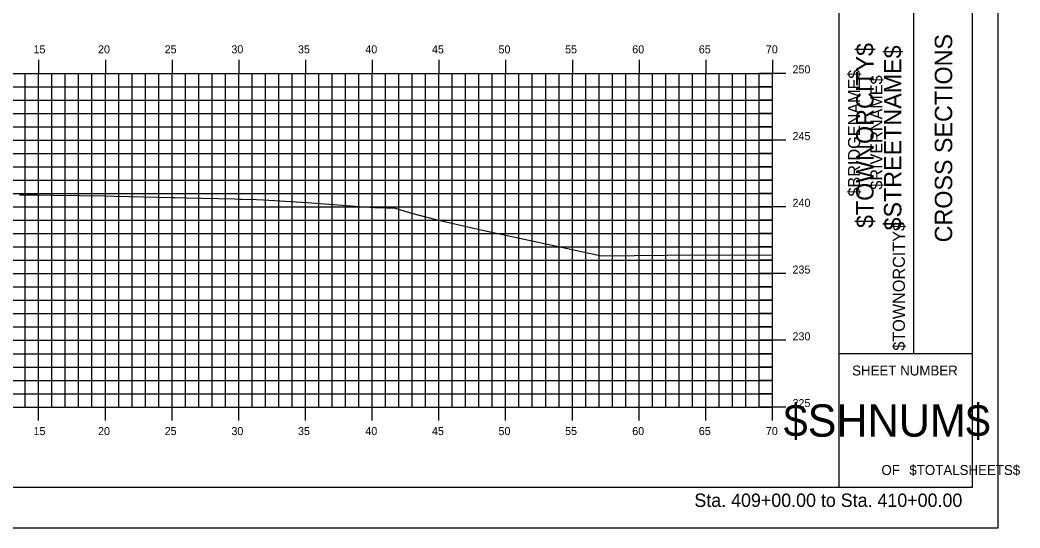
# Model space of a CAD drawing. Extents: x 1168600 to 1177589, y 610178 to 611246.
# Drawn here: x 1172094.4 to 1172169.3, y 610900.5 to 610938.6 of the extents above; entities that cross this region are included whole.
import ezdxf

# ---------------------------------------------------------------- set-up
doc = ezdxf.new("R2010")
doc.units = 0
for name, color, linetype in [('_Construction', 7, 'Continuous'), ('_Station Equation', 7, 'Continuous'), ('H_V ANNOTATION', 7, 'Continuous'), ('MAJOR', 7, 'Continuous'), ('MINOR', 7, 'Continuous')]:
    doc.layers.add(name, color=color, linetype=linetype)

msp = doc.modelspace()

# ---------------------------------------------------------------- linework, layer by layer
at = {"layer": '_Construction'}
for p, q in [((1172155.802, 610903.599), (1172155.802, 611008.599)), ((1172165.802, 610903.599), (1172165.802, 611008.599)), ((1172161.393, 610913.599), (1172161.393, 610948.599)), ((1172155.802, 610913.599), (1172165.802, 610913.599)), ((1172005.802, 610903.596), (1172165.802, 610903.596))]:
    msp.add_line(p, q, dxfattribs=at)
msp.add_lwpolyline([(1171997.708, 610900.537), (1172167.708, 610900.537), (1172167.708, 611010.537), (1171997.708, 611010.537)], close=True, dxfattribs=at)
at = {"layer": '_Station Equation'}
for points in [[(1172094.362, 610925.501), (1172095.806, 610925.484), (1172096.953, 610925.467), (1172100.839, 610925.412), (1172101.465, 610925.398), (1172105.872, 610925.302), (1172105.977, 610925.3), (1172106.887, 610925.277), (1172110.49, 610925.188), (1172110.906, 610925.178), (1172111.02, 610925.175), (1172112.14, 610925.145), (1172112.644, 610925.117), (1172115.939, 610924.929), (1172119.518, 610924.653), (1172120.972, 610924.542), (1172121.792, 610924.526), (1172122.444, 610924.514), (1172122.921, 610924.375), (1172123.848, 610924.104), (1172125.47, 610923.667), (1172128.721, 610922.918), (1172137.993, 610920.924), (1172145.385, 610921.011), (1172150.802, 610920.97)], [(1172094.363, 610925.501), (1172095.806, 610925.484), (1172096.952, 610925.467), (1172100.839, 610925.412), (1172101.465, 610925.398), (1172105.872, 610925.302), (1172105.977, 610925.3), (1172106.88, 610925.277), (1172110.489, 610925.188), (1172110.906, 610925.178), (1172111.02, 610925.175), (1172112.14, 610925.145), (1172112.645, 610925.117), (1172115.939, 610924.929), (1172119.517, 610924.653), (1172120.972, 610924.542), (1172121.792, 610924.526), (1172122.444, 610924.514), (1172122.921, 610924.375), (1172123.848, 610924.104), (1172125.47, 610923.667), (1172128.721, 610922.919), (1172137.993, 610920.924), (1172145.384, 610921.011), (1172150.802, 610920.97)]]:
    msp.add_lwpolyline(points, dxfattribs=at)
at = {"layer": 'MAJOR'}
for p, q in [((1172095.802, 610935.598), (1172095.802, 610934.596)), ((1172100.802, 610935.598), (1172100.802, 610934.596)), ((1172105.802, 610935.598), (1172105.802, 610934.596)), ((1172110.802, 610935.598), (1172110.802, 610934.596)), ((1172115.802, 610935.598), (1172115.802, 610934.596)), ((1172120.802, 610935.598), (1172120.802, 610934.596)), ((1172125.802, 610935.598), (1172125.802, 610934.596)), ((1172130.802, 610935.598), (1172130.802, 610934.596)), ((1172135.802, 610935.598), (1172135.802, 610934.596)), ((1172140.802, 610935.598), (1172140.802, 610934.596)), ((1172145.802, 610935.598), (1172145.802, 610934.596)), ((1172150.802, 610935.598), (1172150.802, 610934.596)), ((1172010.802, 610934.596), (1172150.802, 610934.596)), ((1172010.802, 610934.596), (1172150.802, 610934.596)), ((1172095.802, 610909.596), (1172095.802, 610934.596)), ((1172100.802, 610909.596), (1172100.802, 610934.596)), ((1172105.802, 610909.596), (1172105.802, 610934.596)), ((1172110.802, 610909.596), (1172110.802, 610934.596)), ((1172115.802, 610909.596), (1172115.802, 610934.596)), ((1172120.802, 610909.596), (1172120.802, 610934.596)), ((1172125.802, 610909.596), (1172125.802, 610934.596)), ((1172130.802, 610909.596), (1172130.802, 610934.596)), ((1172135.802, 610909.596), (1172135.802, 610934.596)), ((1172140.802, 610909.596), (1172140.802, 610934.596)), ((1172145.802, 610909.596), (1172145.802, 610934.596)), ((1172151.804, 610934.596), (1172149.8, 610934.596)), ((1172150.802, 610909.596), (1172150.802, 610934.596)), ((1172150.802, 610909.596), (1172150.802, 610934.596)), ((1172010.802, 610929.596), (1172150.802, 610929.596)), ((1172151.804, 610929.596), (1172149.8, 610929.596)), ((1172010.802, 610924.596), (1172150.802, 610924.596)), ((1172151.804, 610924.596), (1172149.8, 610924.596)), ((1172010.802, 610919.596), (1172150.802, 610919.596)), ((1172151.804, 610919.596), (1172149.8, 610919.596)), ((1172010.802, 610914.596), (1172150.802, 610914.596)), ((1172151.804, 610914.596), (1172149.8, 610914.596)), ((1172010.802, 610909.596), (1172150.802, 610909.596)), ((1172010.802, 610909.596), (1172150.802, 610909.596)), ((1172095.802, 610908.594), (1172095.802, 610909.596)), ((1172100.802, 610908.594), (1172100.802, 610909.596)), ((1172105.802, 610908.594), (1172105.802, 610909.596)), ((1172110.802, 610908.594), (1172110.802, 610909.596)), ((1172115.802, 610908.594), (1172115.802, 610909.596)), ((1172120.802, 610908.594), (1172120.802, 610909.596)), ((1172125.802, 610908.594), (1172125.802, 610909.596)), ((1172130.802, 610908.594), (1172130.802, 610909.596)), ((1172135.802, 610908.594), (1172135.802, 610909.596)), ((1172140.802, 610908.594), (1172140.802, 610909.596)), ((1172145.802, 610908.594), (1172145.802, 610909.596)), ((1172151.804, 610909.596), (1172149.8, 610909.596)), ((1172150.802, 610908.594), (1172150.802, 610909.596))]:
    msp.add_line(p, q, dxfattribs=at)
at = {"layer": 'MINOR'}
for p, q in [((1172094.802, 610909.596), (1172094.802, 610934.596)), ((1172096.802, 610909.596), (1172096.802, 610934.596)), ((1172097.802, 610909.596), (1172097.802, 610934.596)), ((1172098.802, 610909.596), (1172098.802, 610934.596)), ((1172099.802, 610909.596), (1172099.802, 610934.596)), ((1172101.802, 610909.596), (1172101.802, 610934.596)), ((1172102.802, 610909.596), (1172102.802, 610934.596)), ((1172103.802, 610909.596), (1172103.802, 610934.596)), ((1172104.802, 610909.596), (1172104.802, 610934.596)), ((1172106.802, 610909.596), (1172106.802, 610934.596)), ((1172107.802, 610909.596), (1172107.802, 610934.596)), ((1172108.802, 610909.596), (1172108.802, 610934.596)), ((1172109.802, 610909.596), (1172109.802, 610934.596)), ((1172111.802, 610909.596), (1172111.802, 610934.596)), ((1172112.802, 610909.596), (1172112.802, 610934.596)), ((1172113.802, 610909.596), (1172113.802, 610934.596)), ((1172114.802, 610909.596), (1172114.802, 610934.596)), ((1172116.802, 610909.596), (1172116.802, 610934.596)), ((1172117.802, 610909.596), (1172117.802, 610934.596)), ((1172118.802, 610909.596), (1172118.802, 610934.596)), ((1172119.802, 610909.596), (1172119.802, 610934.596)), ((1172121.802, 610909.596), (1172121.802, 610934.596)), ((1172122.802, 610909.596), (1172122.802, 610934.596)), ((1172123.802, 610909.596), (1172123.802, 610934.596)), ((1172124.802, 610909.596), (1172124.802, 610934.596)), ((1172126.802, 610909.596), (1172126.802, 610934.596)), ((1172127.802, 610909.596), (1172127.802, 610934.596)), ((1172128.802, 610909.596), (1172128.802, 610934.596)), ((1172129.802, 610909.596), (1172129.802, 610934.596)), ((1172131.802, 610909.596), (1172131.802, 610934.596)), ((1172132.802, 610909.596), (1172132.802, 610934.596)), ((1172133.802, 610909.596), (1172133.802, 610934.596)), ((1172134.802, 610909.596), (1172134.802, 610934.596)), ((1172136.802, 610909.596), (1172136.802, 610934.596)), ((1172137.802, 610909.596), (1172137.802, 610934.596)), ((1172138.802, 610909.596), (1172138.802, 610934.596)), ((1172139.802, 610909.596), (1172139.802, 610934.596)), ((1172141.802, 610909.596), (1172141.802, 610934.596)), ((1172142.802, 610909.596), (1172142.802, 610934.596)), ((1172143.802, 610909.596), (1172143.802, 610934.596)), ((1172144.802, 610909.596), (1172144.802, 610934.596)), ((1172146.802, 610909.596), (1172146.802, 610934.596)), ((1172147.802, 610909.596), (1172147.802, 610934.596)), ((1172148.802, 610909.596), (1172148.802, 610934.596)), ((1172149.802, 610909.596), (1172149.802, 610934.596)), ((1172010.802, 610933.596), (1172150.802, 610933.596)), ((1172150.802, 610933.596), (1172149.8, 610933.596)), ((1172010.802, 610932.596), (1172150.802, 610932.596)), ((1172150.802, 610932.596), (1172149.8, 610932.596)), ((1172010.802, 610931.596), (1172150.802, 610931.596)), ((1172150.802, 610931.596), (1172149.8, 610931.596)), ((1172010.802, 610930.596), (1172150.802, 610930.596)), ((1172150.802, 610930.596), (1172149.8, 610930.596)), ((1172010.802, 610928.596), (1172150.802, 610928.596)), ((1172150.802, 610928.596), (1172149.8, 610928.596)), ((1172010.802, 610927.596), (1172150.802, 610927.596)), ((1172150.802, 610927.596), (1172149.8, 610927.596)), ((1172010.802, 610926.596), (1172150.802, 610926.596)), ((1172150.802, 610926.596), (1172149.8, 610926.596)), ((1172010.802, 610925.596), (1172150.802, 610925.596)), ((1172150.802, 610925.596), (1172149.8, 610925.596)), ((1172010.802, 610923.596), (1172150.802, 610923.596)), ((1172150.802, 610923.596), (1172149.8, 610923.596)), ((1172010.802, 610922.596), (1172150.802, 610922.596)), ((1172150.802, 610922.596), (1172149.8, 610922.596)), ((1172010.802, 610921.596), (1172150.802, 610921.596)), ((1172150.802, 610921.596), (1172149.8, 610921.596)), ((1172010.802, 610920.596), (1172150.802, 610920.596)), ((1172150.802, 610920.596), (1172149.8, 610920.596)), ((1172010.802, 610918.596), (1172150.802, 610918.596)), ((1172150.802, 610918.596), (1172149.8, 610918.596)), ((1172010.802, 610917.596), (1172150.802, 610917.596)), ((1172150.802, 610917.596), (1172149.8, 610917.596)), ((1172010.802, 610916.596), (1172150.802, 610916.596)), ((1172150.802, 610916.596), (1172149.8, 610916.596)), ((1172010.802, 610915.596), (1172150.802, 610915.596)), ((1172150.802, 610915.596), (1172149.8, 610915.596)), ((1172010.802, 610913.596), (1172150.802, 610913.596)), ((1172150.802, 610913.596), (1172149.8, 610913.596)), ((1172010.802, 610912.596), (1172150.802, 610912.596)), ((1172150.802, 610912.596), (1172149.8, 610912.596)), ((1172010.802, 610911.596), (1172150.802, 610911.596)), ((1172150.802, 610911.596), (1172149.8, 610911.596)), ((1172010.802, 610910.596), (1172150.802, 610910.596)), ((1172150.802, 610910.596), (1172149.8, 610910.596))]:
    msp.add_line(p, q, dxfattribs=at)

# ---------------------------------------------------------------- texts
at = {"layer": '_Construction'}
for s, height, rotation, p in [('CROSS SECTIONS', 1.30428, 90, (1172164.267, 610921.938)), ('$TOWNORCITY$', 1.30428, 90, (1172158.374, 610923.007)), ('$STREETNAME$', 1.30428, 90, (1172160.461, 610922.827)), ('$BRIDGENAME$', 0.90716, 90, (1172157.368, 610925.367)), ('$RIVERNAME$', 0.90716, 90, (1172159.045, 610925.882)), ('$TOWNORCITY$', 0.90716, 90, (1172160.722, 610913.82)), ('SHEET NUMBER', 0.74527, 360, (1172156.767, 610911.963)), ('$SHNUM$', 2.4194, 360, (1172151.635, 610907.379)), ('OF', 0.7453, 360, (1172158.969, 610904.509)), ('$TOTALSHEETS$', 0.74527, 360, (1172161.058, 610904.509))]:
    msp.add_text(s, height=height, rotation=rotation, dxfattribs=at).set_placement(p)
at = {"layer": 'H_V ANNOTATION'}
for s, height, p in [('15', 0.6, (1172095.419, 610936.096)), ('20', 0.6, (1172100.256, 610936.096)), ('25', 0.6, (1172105.248, 610936.096)), ('30', 0.6, (1172110.25, 610936.096)), ('35', 0.6, (1172115.242, 610936.096)), ('40', 0.6, (1172120.288, 610936.096)), ('45', 0.6, (1172125.28, 610936.096)), ('50', 0.6, (1172130.266, 610936.096)), ('55', 0.6, (1172135.258, 610936.096)), ('60', 0.6, (1172140.288, 610936.096)), ('65', 0.6, (1172145.28, 610936.096)), ('70', 0.6, (1172150.304, 610936.096)), ('250', 0.6, (1172152.302, 610934.596)), ('245', 0.6, (1172152.302, 610929.596)), ('240', 0.6, (1172152.302, 610924.596)), ('235', 0.6, (1172152.302, 610919.596)), ('230', 0.6, (1172152.302, 610914.596)), ('225', 0.6, (1172152.302, 610909.596)), ('15', 0.6, (1172095.419, 610907.496)), ('20', 0.6, (1172100.256, 610907.496)), ('25', 0.6, (1172105.248, 610907.496)), ('30', 0.6, (1172110.25, 610907.496)), ('35', 0.6, (1172115.242, 610907.496)), ('40', 0.6, (1172120.288, 610907.496)), ('45', 0.6, (1172125.28, 610907.496)), ('50', 0.6, (1172130.266, 610907.496)), ('55', 0.6, (1172135.258, 610907.496)), ('60', 0.6, (1172140.288, 610907.496)), ('65', 0.6, (1172145.28, 610907.496)), ('70', 0.6, (1172150.304, 610907.496)), ('Sta. 409+00.00 to Sta. 410+00.00', 1.0002, (1172144.948, 610902.116))]:
    msp.add_text(s, height=height, dxfattribs=at).set_placement(p)

doc.saveas('drawing.dxf')
